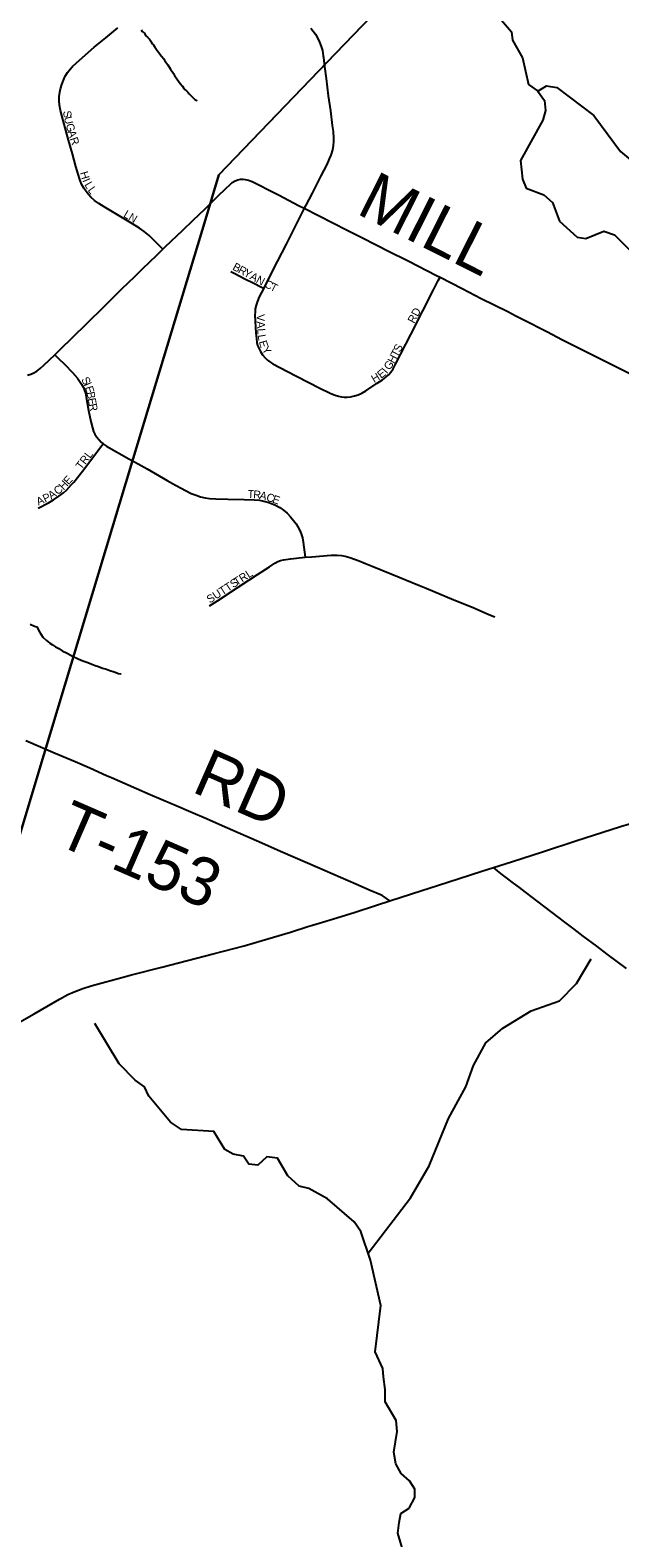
# Model space of a CAD drawing. Extents: x 1410790 to 1770854, y 448063 to 770588.
# Drawn here: x 1538300 to 1541986, y 594533 to 603957 of the extents above; entities that cross this region are included whole.
import ezdxf

# ---------------------------------------------------------------- set-up
doc = ezdxf.new("R2010")
doc.units = 0
for name, color, linetype in [('GM_X_County_Road', 7, 'Continuous'), ('GM_X_Minor_River', 7, 'Continuous'), ('GM_X_Township', 7, 'Continuous'), ('GM_X_Township_Road', 7, 'Continuous'), ('GM_X_Township_Road_Text', 7, 'Continuous'), ('GM_X_Township_Subdivision', 7, 'Continuous'), ('GM_X_Township_Subdivision_Text', 7, 'Continuous')]:
    doc.layers.add(name, color=color, linetype=linetype)

msp = doc.modelspace()

# ---------------------------------------------------------------- linework, layer by layer
at = {"layer": 'GM_X_County_Road'}
for points in [[(1541196.3, 598723.3), (1541307.8, 598758.4), (1541507.7, 598822.3), (1541710.2, 598888.9), (1541769.4, 598908.5), (1541878.7, 598943.5), (1541988.9, 598980), (1542046.9, 598996.6), (1542086.8, 599004.2)], [(1540547.1, 598513.8), (1540682.8, 598558.6), (1540910.8, 598632.2), (1541123.2, 598700.3), (1541196.3, 598723.3)], [(1538113.2, 597693), (1538144.3, 597707.6), (1538204.9, 597739.8), (1538324.4, 597807.9), (1538482.7, 597900.7), (1538534.9, 597928.9), (1538574.1, 597946.5), (1538628.8, 597967.1), (1538680.3, 597984.5), (1538895.1, 598041.1), (1538932.7, 598051.4), (1539123, 598100.8), (1539444, 598182.9), (1539637.3, 598234.2), (1539750.8, 598266.3), (1539926.6, 598319), (1540036, 598353.6), (1540063.9, 598363), (1540126.8, 598381.5), (1540195.5, 598403.1), (1540324.2, 598442), (1540464.8, 598486.7), (1540547.1, 598513.8)]]:
    msp.add_lwpolyline(points, dxfattribs=at)
at = {"layer": 'GM_X_Minor_River'}
for points in [[(1541158.8, 604120.9), (1541307.7, 603947.2), (1541314.7, 603894.9), (1541376.6, 603783.3), (1541415.6, 603618), (1541470.9, 603578.7), (1541513.8, 603517.6), (1541520.6, 603455.3), (1541503.4, 603395.5), (1541364.4, 603141.8), (1541376.2, 603025.3), (1541399.2, 602968.6), (1541510.5, 602928.1), (1541563.7, 602880.8), (1541607.5, 602763.5), (1541719.8, 602662.8), (1541773.7, 602655.7), (1541884.8, 602701.3), (1541952.4, 602677.8), (1542058.5, 602571.2)], [(1538993.8, 603958.9), (1538999.7, 603948.8), (1539011.7, 603940.7), (1539023.5, 603922.5), (1539033.5, 603914.4), (1539045.4, 603900.2), (1539053.3, 603888.1), (1539061.1, 603874), (1539071.1, 603865.9), (1539077, 603855.8), (1539084.9, 603841.7), (1539094.8, 603829.5), (1539104.7, 603817.4), (1539112.6, 603805.3), (1539120.5, 603795.2), (1539134.4, 603779), (1539140.3, 603768.9), (1539148.2, 603756.8), (1539160.1, 603740.6), (1539177.9, 603712.4), (1539195.6, 603686.1), (1539201.5, 603674), (1539217.4, 603653.8), (1539227.3, 603637.7), (1539237.1, 603623.5), (1539253, 603607.3), (1539258.9, 603597.2), (1539266.9, 603587.1), (1539276.8, 603579), (1539284.7, 603568.9), (1539294.7, 603558.8), (1539308.5, 603544.6), (1539328.4, 603524.3), (1539342.4, 603518.2), (1539342.4, 603518.2), (1539344.4, 603520.2)], [(1541472.5, 603576.3), (1541527.6, 603609.5), (1541591.4, 603598.1), (1541822.5, 603424.6), (1541990.4, 603198.4), (1542102.8, 603105.7), (1542209.8, 603047.2), (1542331.1, 602998.4), (1542451, 602987.8), (1542563.8, 603021.4), (1542706, 603126.6), (1542812.5, 603246.7), (1543088.2, 603419.1), (1543272.8, 603437.2), (1543458.9, 603533.4)], [(1538299.8, 600244.1), (1538327.8, 600231.8), (1538341.7, 600227.6), (1538357.5, 600195.4), (1538379.2, 600163.1), (1538401.1, 600142.8), (1538422.9, 600124.5), (1538438.9, 600114.3), (1538458.8, 600102.1), (1538478.7, 600091.9), (1538500.6, 600077.6), (1538530.5, 600063.2), (1538564.4, 600044.9), (1538600.3, 600028.5), (1538630.2, 600014.1), (1538660.2, 600003.8), (1538686.1, 599993.5), (1538706.1, 599985.3), (1538728.1, 599979), (1538752, 599968.7)], [(1538752, 599968.7), (1538778, 599962.5), (1538797.9, 599954.2), (1538825.9, 599945.9), (1538851.8, 599935.6), (1538865.8, 599933.5), (1538869.8, 599933.4)], [(1540413.1, 596312.2), (1540677.8, 596657.5), (1540793.8, 596857.5), (1540913.6, 597153.7), (1541023.5, 597351.8), (1541070.1, 597485.2), (1541147, 597627.9), (1541254.9, 597719.8), (1541431.2, 597828.2), (1541608.6, 597890.5), (1541714.9, 597998.5), (1541805.9, 598153)], [(1540519.2, 595459.6), (1540508.2, 595540.2), (1540505.2, 595592.4), (1540457.1, 595695.7), (1540490.7, 595985.8), (1540428, 596267.9), (1540367.4, 596447.7), (1540324.5, 596508.8), (1540159, 596652.8), (1540042, 596717.5), (1539982.2, 596730.8), (1539911.3, 596796.5), (1539845.3, 596906.2), (1539779.4, 596913.7), (1539722.3, 596862.8), (1539666.4, 596868), (1539633.3, 596918.9), (1539569.4, 596930.3), (1539515.9, 596959.5), (1539448, 597073.3), (1539245.9, 597085.8), (1539176.7, 597131.4), (1539041.6, 597294.7), (1539014.6, 597351.5), (1538955.3, 597392.9), (1538857.1, 597495.3), (1538703.7, 597747.3)], [(1540653.2, 594372.5), (1540598.8, 594562.2), (1540606.1, 594628.3), (1540617.2, 594684.2), (1540668, 594719.2), (1540703.3, 594784.7), (1540704.4, 594836.8), (1540671.3, 594889.7), (1540618.1, 594934.9), (1540585.3, 594995.8), (1540572.6, 595068.3), (1540593.2, 595198.3), (1540586.5, 595266.6), (1540518.7, 595382.4), (1540519.2, 595459.6)]]:
    msp.add_lwpolyline(points, dxfattribs=at)
at = {"layer": 'GM_X_Township'}
for points in [[(1537813.7, 597533.5), (1538385.2, 599426.6), (1538944.6, 601279.4), (1539396.1, 602774.7), (1539479.8, 603052), (1540153.3, 603754.6), (1544993.9, 608779)], [(1544993.9, 608779), (1540153.3, 603754.6), (1539479.8, 603052), (1539396.1, 602774.7), (1538944.6, 601279.4), (1538385.2, 599426.6), (1537813.7, 597533.5)]]:
    msp.add_lwpolyline(points, dxfattribs=at)
at = {"layer": 'GM_X_Township_Road'}
for points in [[(1539405.2, 602851.7), (1539472.4, 602919.3), (1539522.3, 602966.9), (1539550, 602993.5), (1539563.1, 603004.4), (1539580.5, 603015.3), (1539598.7, 603021.9), (1539614.7, 603025.1), (1539631.5, 603025.9), (1539643.7, 603024.1), (1539663.8, 603020.4), (1539688.3, 603010.6), (1539725.7, 602991.7), (1539797.5, 602955.4), (1539826.4, 602940), (1539855.4, 602925), (1539977.1, 602862.1), (1540013, 602843.8)], [(1539129.5, 602587.5), (1539144.8, 602602.3), (1539253.5, 602706.7), (1539319.7, 602770.3), (1539393.6, 602840.1), (1539405.2, 602851.7)], [(1540013, 602843.8), (1540281.1, 602707.4), (1540359.9, 602667.2), (1540474.2, 602609.8), (1540535.7, 602578.8), (1540661.5, 602514.9), (1540839.6, 602423.8), (1540861.5, 602412.7)], [(1539003.9, 602467), (1539090.7, 602550), (1539129.5, 602587.5)], [(1538453.6, 601928.2), (1538459.6, 601933.9), (1538593.2, 602064.6), (1538626.1, 602096.5), (1538792.2, 602259.7), (1538875.8, 602343), (1538951.3, 602415.9), (1538991.1, 602454.8), (1539003.9, 602467)], [(1540861.5, 602412.7), (1541000.3, 602341.9), (1541119.8, 602280.2), (1541285.4, 602197.6), (1541331.2, 602174), (1541377.1, 602151.1), (1541533.8, 602070.5), (1541623.8, 602024.3), (1541793.7, 601938.6), (1541960.3, 601854.1), (1542059.7, 601804.1), (1542191.1, 601736.2), (1542316.6, 601672.2), (1542594.3, 601530.3), (1542676.5, 601487), (1542718.7, 601465.5), (1542817.4, 601415.2)], [(1538283.4, 601800.4), (1538304.4, 601807.4), (1538319.1, 601813.6), (1538341.3, 601826.6), (1538361.8, 601842.1), (1538386.2, 601863.5), (1538453.6, 601928.2)], [(1538456.3, 599436), (1538441, 599442.5), (1538272.9, 599514.5)], [(1539188, 599119.2), (1539050.6, 599177), (1538963.9, 599214.8), (1538808.7, 599282.9), (1538777.8, 599296.9), (1538672.6, 599344.1), (1538581.5, 599382.9), (1538456.3, 599436)], [(1540547.1, 598513.8), (1540527.3, 598529.2), (1540512.8, 598540.4), (1540500.8, 598547.2), (1540485.5, 598554), (1540425.2, 598579.5), (1540336.3, 598618.3), (1540095.1, 598722.9), (1539879.2, 598817.3), (1539715, 598889.3), (1539532.6, 598970), (1539388.3, 599033.1), (1539319.3, 599063.5), (1539198.6, 599114.7), (1539188, 599119.2)], [(1542026.3, 598092.5), (1541907.3, 598181.9), (1541842.1, 598230.7), (1541756.2, 598293.8), (1541699, 598336.7), (1541642.2, 598381.3), (1541563.5, 598441.7), (1541466.2, 598514.9), (1541440.1, 598535.2), (1541395.8, 598569.6), (1541358.7, 598597.4), (1541321.1, 598625.1), (1541277.8, 598658.6), (1541251.4, 598677.8), (1541220.5, 598703.3), (1541196.3, 598723.3)]]:
    msp.add_lwpolyline(points, dxfattribs=at)
at = {"layer": 'GM_X_Township_Subdivision'}
for points in [[(1539129.5, 602587.5), (1539106.4, 602610.3), (1539043, 602672.9), (1539012.9, 602697.7), (1538983.9, 602718.7), (1538939.8, 602746.6), (1538867, 602790.7), (1538762.2, 602852.1), (1538729, 602873.7), (1538702.7, 602891.7), (1538680, 602912.4), (1538664.5, 602929.1), (1538649.2, 602947.9), (1538635.8, 602968.6), (1538621.7, 602994.1), (1538611.4, 603022.9), (1538599.4, 603057.3), (1538585.4, 603104.7), (1538565.1, 603184.1), (1538540.5, 603269), (1538506.3, 603392.3), (1538489.8, 603456), (1538483.7, 603488.7), (1538481.6, 603515.3), (1538482.1, 603542), (1538485.1, 603568.6), (1538489.7, 603591.4), (1538497.3, 603617), (1538508.2, 603644.9), (1538519.7, 603668.9), (1538533.4, 603691.8), (1538549.1, 603713.3), (1538564.7, 603730.8), (1538589, 603753.3), (1538700.3, 603850), (1538773.8, 603910.1), (1538847.3, 603971)], [(1540054.4, 603970.4), (1540069.8, 603951), (1540082.5, 603932.2), (1540095.9, 603909.5), (1540107.9, 603882.7), (1540118, 603855.9), (1540126.7, 603829.2), (1540132.3, 603796.7)], [(1540132.3, 603796.7), (1540134.1, 603786.4), (1540140.3, 603729.8), (1540150.3, 603654.9), (1540163.2, 603547.5), (1540176.3, 603453.4), (1540187.5, 603362.1), (1540192.9, 603323.3), (1540195.6, 603285.1), (1540195.6, 603261.7), (1540194.3, 603236.3), (1540189.6, 603210.2), (1540179.6, 603176.7), (1540169.8, 603153.6), (1540153.6, 603117.3), (1540117.4, 603047.3), (1540062.7, 602939.1), (1540042.5, 602897.8), (1540023.4, 602862.9), (1540013, 602843.8)], [(1540013, 602843.8), (1539990.6, 602797.9), (1539963.5, 602744.8), (1539899, 602619.5), (1539844.8, 602510.9), (1539768, 602362.5), (1539759.4, 602345.4)], [(1539553.3, 602449.1), (1539578.9, 602436), (1539605.8, 602422.2), (1539642.7, 602402.6), (1539697, 602374.8), (1539742.1, 602353.6), (1539759.4, 602345.4)], [(1539759.4, 602345.4), (1539731.2, 602289.5), (1539719.9, 602262.7), (1539712, 602238.2), (1539707.3, 602216.3), (1539705.3, 602197.2), (1539704.9, 602174.7), (1539710.6, 602063.5), (1539713.9, 602030.7), (1539717.4, 602005.1), (1539721.7, 601986.4), (1539728.4, 601969.5), (1539738.9, 601949.6), (1539753, 601928.2), (1539769.4, 601908.4), (1539783.2, 601895.2), (1539798.4, 601883.6), (1539817.6, 601872.1), (1539956.6, 601798.6), (1540049.8, 601750.2), (1540102.7, 601724.2), (1540178.6, 601685.9), (1540205.5, 601675.1), (1540227, 601668.4), (1540245.8, 601664.6), (1540261.6, 601663.1), (1540280.7, 601663.3), (1540303, 601666), (1540328.1, 601671.5), (1540349.4, 601678.4), (1540372.8, 601689), (1540398, 601703.5), (1540469.3, 601750.2), (1540502, 601771.6), (1540522.6, 601787.2), (1540539, 601802.5), (1540553.6, 601819.4), (1540568.2, 601840.6), (1540584.1, 601868.8), (1540679.8, 602055.4), (1540753.5, 602201.9), (1540820.3, 602333.4), (1540850.5, 602391.6), (1540861.5, 602412.7)], [(1538453.6, 601928.2), (1538475.4, 601906.5), (1538515.7, 601866.4), (1538564, 601817), (1538595, 601782.7), (1538609.2, 601764.1), (1538621.7, 601744.4), (1538632.6, 601723.7), (1538640.2, 601705), (1538644.9, 601688.9), (1538649.8, 601662.7), (1538664.2, 601578.8), (1538678.5, 601511.6), (1538689.1, 601470.7), (1538696.7, 601449.5), (1538705, 601432.3), (1538716.9, 601413.4), (1538730.8, 601395.8), (1538744.2, 601382.1), (1538756.9, 601371.7)], [(1538349, 600969.4), (1538414.4, 601003), (1538445.7, 601021.2), (1538478.5, 601043.4), (1538507.7, 601064.9), (1538527.2, 601082.8), (1538559.1, 601116.4), (1538572.1, 601131.2), (1538627.5, 601200.6), (1538698.8, 601294.6), (1538740.5, 601349.8), (1538756.9, 601371.7)], [(1538756.9, 601371.7), (1538759, 601370), (1538777.7, 601357.6), (1538917.2, 601278.3), (1538974.5, 601246.3)], [(1538974.5, 601246.3), (1539031.8, 601214.2), (1539157, 601142.2), (1539208.3, 601113.2), (1539274.3, 601077.1), (1539306.5, 601061.7), (1539336.7, 601049.7), (1539364.4, 601041.1), (1539392.9, 601034.6), (1539421.7, 601030.3), (1539460.6, 601027.4), (1539535.7, 601025.3), (1539637.4, 601023.9), (1539700, 601021.7), (1539732.9, 601018.5), (1539759.2, 601014), (1539784.9, 601006.6), (1539808.1, 600998.7), (1539832.9, 600988.3), (1539859.4, 600974), (1539883.2, 600957), (1539906.2, 600937.5), (1539926.2, 600915.7), (1539945.9, 600893.1), (1539961.7, 600871.6), (1539973.7, 600851.6), (1539984.4, 600830.7), (1539993, 600809), (1540001.3, 600784.7), (1540006.9, 600757.4), (1540015.2, 600694), (1540019.3, 600662.3)], [(1539421.8, 600358.5), (1539471.7, 600390.1), (1539599.9, 600475.7), (1539665.8, 600518.9), (1539720.5, 600555.1), (1539795, 600603), (1539828.3, 600624.5), (1539848.9, 600635.6), (1539864.6, 600642), (1539884.3, 600647.2), (1539926.8, 600653.5), (1540018.5, 600662.3), (1540019.3, 600662.3)], [(1540019.3, 600662.3), (1540061, 600666), (1540182.2, 600674.7), (1540218.7, 600675.3), (1540245.3, 600673.5), (1540268.4, 600669.3), (1540297.1, 600660.6), (1540356, 600639.6), (1540395.5, 600623.4), (1540437.9, 600605.9), (1540559.6, 600556.6), (1540732.5, 600485.5), (1540775.3, 600468.9), (1540947.9, 600397), (1541069.5, 600347.4), (1541165.8, 600305.4), (1541203.8, 600290.8)]]:
    msp.add_lwpolyline(points, dxfattribs=at)

# ---------------------------------------------------------------- texts
at = {"layer": 'GM_X_Township_Road_Text'}
for s, rotation, p in [('MILL', 333.18273, (1540331, 602814.7)), ('RD', 336.2869, (1539301.5, 599200)), ('T-153', 336.51564, (1538446, 598875))]:
    msp.add_text(s, height=300, rotation=rotation, dxfattribs=at).set_placement(p)
at = {"layer": 'GM_X_Township_Subdivision_Text'}
for s, rotation, p in [('S', 278.97263, (1538504.8, 603450.2)), ('U', 282.75623, (1538510.9, 603411.9)), ('G', 286.09865, (1538521.5, 603365.9)), ('A', 286.30517, (1538533.7, 603323.4)), ('R', 289.04621, (1538546.9, 603278.7)), ('H', 285.87036, (1538611, 603066.8)), ('I', 293.11814, (1538625.3, 603018.1)), ('L', 300.4587, (1538637, 602991.7)), ('L', 305.87319, (1538657.6, 602957.1)), ('L', 329.12996, (1538878.7, 602792.5)), ('N', 329.57378, (1538909.3, 602774.2)), ('B', 331.30039, (1539560.4, 602462.7)), ('R', 331.3105, (1539595.1, 602443.6)), ('Y', 331.32255, (1539629.9, 602424.6)), ('A', 331.29884, (1539668.5, 602403.5)), ('N', 331.65486, (1539707.3, 602382.2)), ('C', 333.31102, (1539759.2, 602354.6)), ('T', 333.44483, (1539794.7, 602336.7)), ('RD', 62.10331, (1540700.3, 602120)), ('V', 271.86911, (1539714.9, 602181.2)), ('A', 272.66531, (1539716.3, 602136.4)), ('L', 274.12456, (1539718.5, 602091.1)), ('L', 279.13574, (1539721.5, 602051.2)), ('E', 286.52534, (1539728.7, 602009.7)), ('Y', 303.7879, (1539745.7, 601961.1)), ('H', 62.30174, (1540574.7, 601869.5)), ('T', 62.57973, (1540595.3, 601908.7)), ('S', 62.59197, (1540611.5, 601940)), ('E', 37.92719, (1540493.5, 601776.9)), ('I', 49.70483, (1540529.3, 601806.2)), ('G', 56.20462, (1540547.3, 601828)), ('S', 298.77728, (1538617.7, 601773.3)), ('I', 293.70949, (1538634.1, 601743.5)), ('H', 30.8157, (1540450.1, 601750.5)), ('E', 286.36951, (1538642.3, 601724.9)), ('B', 280.84792, (1538652, 601692.4)), ('E', 280.24377, (1538659.4, 601653.7)), ('R', 281.13078, (1538665.8, 601618.2)), ('TRL', 52.69793, (1538620, 601206.1)), ('C', 38.07736, (1538471.5, 601049.1)), ('H', 47.02354, (1538509, 601079.3)), ('E', 47.88405, (1538539.5, 601112.1)), ('T', 356.36402, (1539657.5, 601033.8)), ('A', 23.48985, (1538351, 600984.7)), ('P', 25.6906, (1538393.3, 601003.1)), ('A', 33.94101, (1538431.8, 601022.2)), ('R', 354.64947, (1539692.3, 601031.6)), ('A', 345.84714, (1539729.7, 601028.3)), ('C', 342.40984, (1539771.6, 601017.7)), ('E', 340.67514, (1539809, 601005.9)), ('SUTTS', 33.31374, (1539423.1, 600372.3)), ('TRL', 32.47183, (1539590.4, 600482.4))]:
    msp.add_text(s, height=50, rotation=rotation, dxfattribs=at).set_placement(p)

doc.saveas('drawing.dxf')
